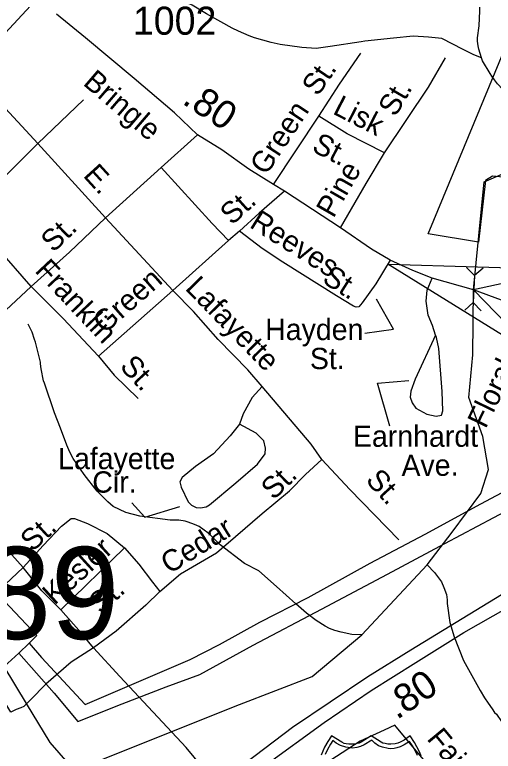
# Model space of a CAD drawing. Extents: x 1473865 to 1648260, y 639067 to 773536.
# Drawn here: x 1566859 to 1568993, y 698529 to 701811 of the extents above; entities that cross this region are included whole.
import ezdxf

# ---------------------------------------------------------------- set-up
doc = ezdxf.new("R2010")
doc.units = 0
for name, color, linetype in [('Exist Boundary Political City Limit New', 7, 'Continuous'), ('Exist Hydrographic Creek Single Shore', 7, 'Continuous'), ('Exist Hydrographic Misc Water Feature', 7, 'Continuous'), ('Exist Road Non-System Type 51', 7, 'Continuous'), ('Exist Road Non-System Type 51 Label', 7, 'Continuous'), ('Exist Road Primary Interstate Divided Center Attributed', 7, 'Continuous'), ('Exist Road Primary Interstate Mileage Hundredths English Label', 7, 'Continuous'), ('Exist Road Primary Interstate Shield CELL', 7, 'Continuous'), ('Exist Road Secondary Mileage Hundredths English Label', 7, 'Continuous'), ('Exist Road Secondary Structure Culvert Attributed CELL', 7, 'Continuous'), ('Exist Road Secondary Structure Culvert CELL', 7, 'Continuous'), ('Exist Road Secondary Structure Culvert Number Label', 7, 'Continuous'), ('Exist Road Secondary Type 51 Attributed', 7, 'Continuous'), ('Exist Road Secondary Type 51 Label', 7, 'Continuous'), ('Exist Road Secondary Type 51 Number Label', 7, 'Continuous'), ('Exist Utilities Electrical Transmission Line', 7, 'Continuous'), ('Map Preparation Boundary City Limit Buffer Line', 7, 'Continuous')]:
    doc.layers.add(name, color=color, linetype=linetype)

msp = doc.modelspace()

# ---------------------------------------------------------------- linework, layer by layer
at = {"layer": 'Exist Boundary Political City Limit New'}
msp.add_lwpolyline([(1569619, 700517.9), (1569845.4, 700862.1), (1569727.1, 700921.5), (1569531.8, 700876.3), (1569350.6, 700867.8), (1569238.8, 700917.9), (1569051.1, 701085.6), (1568989.2, 701091.5), (1568958.6, 701072.2), (1568926.9, 700798.3), (1568703.2, 700835.6), (1569113.1, 701823.8), (1569573.9, 701825.9), (1570018.5, 701794.5), (1570307.5, 701789.5), (1570591.6, 701764.6), (1570847.6, 701754.1), (1570854.9, 701919.1), (1570876.4, 702371.2), (1570907.6, 702609.8)], dxfattribs=at)
at = {"layer": 'Exist Hydrographic Creek Single Shore'}
msp.add_lwpolyline([(1567157.9, 698456.5), (1567861.9, 698737.7), (1568185.7, 698861.5), (1568407.1, 699048.5), (1568697.8, 699360.2), (1568809.9, 699505.7), (1568936.9, 699677), (1568971.9, 699784.7), (1568946.5, 699932.1), (1568883.4, 700105.7), (1568901.8, 700295.1), (1568905.2, 700585), (1568951.7, 701067.1), (1569038.5, 701103.9), (1569101.5, 701098.6), (1569231.9, 701034.9), (1569340.7, 700935.5), (1569395.9, 700893.5), (1569508.9, 700859.3), (1569700.8, 700922.4), (1570092, 701027.6), (1570358, 701099.2)], dxfattribs=at)
at = {"layer": 'Exist Hydrographic Misc Water Feature'}
for points in [[(1568940.1, 701618.6), (1568906.5, 701632.4), (1568859, 701656.3), (1568764, 701705), (1568704, 701712), (1568636, 701715.8), (1568548, 701706.9), (1568419.5, 701693.9), (1568403.5, 701690.9), (1568265, 701670), (1568203.1, 701660.5), (1568138.7, 701665.9), (1568042.9, 701678.5), (1568003.1, 701687.6), (1567927.5, 701708.8), (1567903.8, 701717.4), (1567856.2, 701738.1), (1567828.4, 701751), (1567713.8, 701814.8), (1567651, 701853.9), (1567498, 701926.7), (1567438.7, 701951.7), (1567299.8, 702007), (1567266, 702019.2)], [(1568940.1, 701618.6), (1568928.9, 701657.4), (1568925.5, 701673), (1568921.8, 701693.6), (1568922.2, 701708.4), (1568929.3, 701761.6), (1568936.1, 701896.8)], [(1569231.9, 701034.9), (1569283.8, 701225.1), (1569284.4, 701257.1), (1569279.8, 701309.7), (1569245.2, 701390), (1569169.1, 701426), (1569114.3, 701437), (1569070.5, 701451.8), (1569064.6, 701456), (1569035.2, 701477.9), (1569011.6, 701503.1), (1568998.1, 701521.4), (1568986.5, 701538), (1568978.7, 701549.7), (1568944.7, 701606.2), (1568940.1, 701618.6)], [(1568407.1, 699048.5), (1568362, 699049.4), (1568314.3, 699059.4), (1568286.4, 699067.4), (1568262.5, 699076), (1568242.6, 699086.3), (1568203.2, 699111.7), (1568160, 699144.6), (1568136.3, 699164.8), (1568112.9, 699185.7), (1568026.5, 699263.8), (1567948, 699333.5), (1567883.6, 699365.2), (1567774.5, 699449.4), (1567743.1, 699482.1), (1567719.6, 699502.3), (1567703.8, 699514.9), (1567682.1, 699530.1), (1567660.4, 699539.5), (1567632.5, 699549.9), (1567618.7, 699554.4), (1567590.8, 699558.2), (1567568.6, 699558.7), (1567552.6, 699559), (1567417, 699576.4), (1567354.4, 699592.5), (1567297.9, 699619.9), (1567274.3, 699640.1), (1567227.4, 699688.6), (1567168.9, 699762), (1567120.4, 699833.6), (1567105, 699861.8), (1567091.7, 699892.4), (1567062.7, 699968.5), (1567037.1, 700037.1), (1566991.6, 700169.4), (1566987.9, 700180.1), (1566977.2, 700233.6), (1566973.5, 700255.1), (1566973.6, 700263.3), (1566951.6, 700351.5), (1566947.9, 700363.9), (1566936.5, 700396.1), (1566919.3, 700431.8)], [(1568697.8, 699360.2), (1568730.3, 699325.1), (1568761.4, 699283.4), (1568772.8, 699259.4), (1568784.3, 699227.1), (1568787.7, 699203.3), (1568787.4, 699186.9), (1568799.4, 699102.9), (1568817.8, 699038.5), (1568859.7, 698933.5), (1568934.8, 698799.9), (1568954.3, 698767.5), (1568969.5, 698742.6), (1568987.1, 698717.6), (1568998.7, 698701.7), (1569006.8, 698694.2), (1569030, 698661.7), (1569066.6, 698604.3), (1569137.8, 698470.8)]]:
    msp.add_lwpolyline(points, dxfattribs=at)
at = {"layer": 'Exist Road Non-System Type 51'}
for p, q in [((1566652.5, 701571.6), (1566962.3, 701237.5)), ((1566962.3, 701237.5), (1567166.1, 701431.7)), ((1568013.3, 701055.4), (1568215.2, 701359.7)), ((1567512.6, 701131), (1567673.4, 701276)), ((1566962.3, 701237.5), (1567264.1, 700905.7)), ((1567512.6, 701131), (1567264.1, 700905.7)), ((1567264.1, 700905.7), (1567564.1, 700581.9)), ((1567861.4, 700846.4), (1567812.6, 700805.2)), ((1567812.6, 700805.2), (1567564.1, 700581.9)), ((1567564.1, 700581.9), (1567232.5, 700290.2)), ((1567065.1, 699159), (1567348.3, 699435.8))]:
    msp.add_line(p, q, dxfattribs=at)
for points in [[(1566948.3, 701872.1), (1566797.2, 701708.9), (1566652.5, 701571.6)], [(1568215.2, 701359.7), (1568307.9, 701501.9), (1568402.5, 701640.2)], [(1568508.2, 701196.1), (1568703.8, 701488.5), (1568780.3, 701619)], [(1568508.2, 701196.1), (1568341.9, 701281.3), (1568215.2, 701359.7)], [(1566634.2, 700923.8), (1566815.5, 701090.4), (1566962.3, 701237.5)], [(1568311.8, 700861.7), (1568425.6, 701059.5), (1568508.2, 701196.1)], [(1567812.6, 700805.2), (1567739.9, 700880.7), (1567512.6, 701131)], [(1568062.7, 701024.4), (1567948.9, 700926.7), (1567861.4, 700846.4)], [(1566932.2, 700600), (1566781.4, 700773), (1566634.2, 700923.8)], [(1567264.1, 700905.7), (1567103.2, 700752.9), (1566932.2, 700600)], [(1568533.1, 700717.3), (1568469.2, 700612.6), (1568407.7, 700527.8), (1568393.3, 700510.1), (1568381, 700508.1), (1568369.3, 700512.6), (1568294.2, 700557.9), (1568054.7, 700708.6), (1567961.9, 700770.3), (1567861.4, 700846.4)], [(1568735.5, 700383.8), (1568721.7, 700425.8), (1568702.7, 700472.2), (1568693.9, 700534.2), (1568698.7, 700584.1), (1568719.8, 700637.7)], [(1566932.2, 700600), (1566773.4, 700453), (1566606.5, 700304.1)], [(1567232.5, 700290.2), (1567075.6, 700457.3), (1566932.2, 700600)], [(1567963, 700154.2), (1567897.8, 700229.3), (1567766.2, 700364.1), (1567656.5, 700488.1), (1567564.1, 700581.9)], [(1568735.5, 700383.8), (1568645.1, 700186.7), (1568624.8, 700134.3), (1568622.1, 700107.6), (1568630.9, 700081.4), (1568648.2, 700058.3), (1568696, 700030.8), (1568738, 700022.1), (1568762.1, 700026.5), (1568768.4, 700046.7), (1568764.2, 700132.8)], [(1568764.2, 700132.8), (1568749.9, 700323.2), (1568738.9, 700373.4), (1568735.5, 700383.8)], [(1567232.5, 700290.2), (1567303, 700204.8), (1567410, 700101.2)], [(1567963, 700154.2), (1567917.1, 700105.4), (1567877.6, 700032.2), (1567860.8, 699986.3)], [(1568228.8, 699829.5), (1568180.7, 699897.2), (1567963, 700154.2)], [(1567860.8, 699986.3), (1567819.7, 699935.1), (1567746, 699854.5), (1567665.1, 699798.1), (1567606, 699749.1), (1567595.6, 699729.3), (1567601.2, 699705.2), (1567632.1, 699640.7), (1567647.4, 699626.2), (1567667.6, 699616), (1567687.5, 699613.6), (1567712.5, 699618.5), (1567727.8, 699626.8), (1567845.7, 699724.7), (1567941.4, 699808.8), (1567976.1, 699854.1), (1567976.7, 699880.1), (1567969.3, 699912.3), (1567936, 699946.9), (1567860.8, 699986.3)], [(1567506.8, 699240.6), (1567597.9, 699320), (1567758.7, 699413.3), (1567842.9, 699485.5), (1567962.7, 699588.8), (1568084, 699690), (1568155.5, 699762.6), (1568228.8, 699829.5)], [(1568228.8, 699829.5), (1568353.6, 699695.6), (1568571.5, 699471.4)], [(1566896.9, 699347.9), (1566743.6, 699517.3), (1566592.6, 699676.2)], [(1566896.9, 699347.9), (1566986.8, 699446), (1567067.9, 699531.7), (1567111.2, 699566.1), (1567125.6, 699566.7), (1567183.7, 699543.7), (1567271.6, 699499), (1567348.3, 699435.8)], [(1567348.3, 699435.8), (1567413.2, 699362.5), (1567473.1, 699282.4), (1567506.8, 699240.6)], [(1566566.2, 699040.9), (1566734.3, 699196.6), (1566896.9, 699347.9)], [(1567065.1, 699159), (1566980.8, 699243.3), (1566896.9, 699347.9)], [(1567506.8, 699240.6), (1567443.7, 699179.8), (1567311.5, 699064.2), (1567210.9, 698989.7)], [(1567210.9, 698989.7), (1567155.3, 699057.2), (1567065.1, 699159)], [(1567210.9, 698989.7), (1567110.2, 698926.5), (1566997.4, 698828.7), (1566929.8, 698758), (1566899.7, 698727.9), (1566886.2, 698721.9), (1566865.1, 698714.4), (1566842.6, 698703.9), (1566805, 698765.6), (1566747.2, 698852.9), (1566680.7, 698940.3), (1566566.2, 699040.9)], [(1567795.6, 698331.8), (1567659.3, 698502), (1567623.8, 698546.2), (1567328.1, 698861.8), (1567210.9, 698989.7)], [(1568915.3, 697491.3), (1568949.1, 697515.5), (1568963.5, 697551.7), (1568963.5, 697657.9), (1568949.1, 697795.6), (1568905.6, 698012.9), (1568874.3, 698173.5), (1568862.8, 698239), (1568822.4, 698319.9), (1568754.3, 698406.5), (1568633.6, 698548.1), (1568553.9, 698644.7), (1568505.7, 698622.9), (1568399.5, 698574.6), (1568268.6, 698489.4), (1568007, 698348), (1567912.5, 698284.9)]]:
    msp.add_lwpolyline(points, dxfattribs=at)
at = {"layer": 'Exist Road Non-System Type 51 Label'}
for points in [[(1568420.4, 700392.3), (1568548.2, 700409.7), (1568472.7, 700543.4)], [(1568532.3, 699978.3), (1568476.3, 700169.8), (1568616.3, 700181.5)], [(1567380.8, 699636.8), (1567438.9, 699572.9), (1567595.7, 699619.4)]]:
    msp.add_lwpolyline(points, dxfattribs=at)
at = {"layer": 'Exist Road Primary Interstate Divided Center Attributed'}
for points in [[(1569977.3, 699716.8), (1569818.1, 699630.9), (1569762.8, 699601.6), (1569149.4, 699287.1), (1569029.4, 699225.6), (1568624.5, 698979.2), (1568434.2, 698860.8), (1568097.8, 698635.1), (1567931.2, 698508.2), (1567757, 698380), (1567512.5, 698200)], [(1567387.8, 698023), (1567528.1, 698137.8), (1567739.1, 698289.8), (1567972.5, 698463.4), (1568238.1, 698656.5), (1568449, 698800.5), (1568647.6, 698924.8), (1568862.2, 699058.7), (1569058.3, 699169), (1569270.5, 699282.6), (1569292.7, 699294.5), (1569851.6, 699578.4), (1570024.9, 699665.7)]]:
    msp.add_lwpolyline(points, dxfattribs=at)
at = {"layer": 'Exist Road Primary Interstate Shield CELL'}
for points in [[(1568671.5, 698508.3), (1568662.5, 698530), (1568641.7, 698568.4), (1568622.9, 698598), (1568595.7, 698578.9), (1568577.9, 698569.4), (1568567.1, 698564.5), (1568555.9, 698562.4), (1568535.4, 698559.9), (1568522.6, 698560.5), (1568510.6, 698563.2), (1568500.5, 698565.4), (1568492.2, 698569.4), (1568448, 698598), (1568403.7, 698569.4), (1568394.5, 698565.2), (1568384.9, 698563.2), (1568375.8, 698560.6), (1568360.7, 698559.9), (1568349.1, 698560.3), (1568337.2, 698562.4), (1568327.8, 698564.3), (1568317.3, 698569.4), (1568272.2, 698598), (1568254.5, 698572.3), (1568240, 698546.9), (1568224.7, 698511)], [(1568654.9, 698510), (1568644.2, 698532.5), (1568632.9, 698553), (1568619.2, 698573), (1568595, 698557.7), (1568577.4, 698549.4), (1568563.2, 698544.5), (1568551.2, 698541.8), (1568532.6, 698540.3), (1568524.3, 698540.8), (1568498.4, 698546.7), (1568480.8, 698553.9), (1568464.1, 698565), (1568450.6, 698577.7), (1568416.4, 698557), (1568401.2, 698550.4), (1568383.8, 698545.9), (1568364.7, 698543.5), (1568335.3, 698546.7), (1568312.2, 698554.6), (1568292.3, 698565), (1568277.6, 698577.3), (1568266.6, 698560.4), (1568253.9, 698537.5), (1568243.8, 698513.8)]]:
    msp.add_lwpolyline(points, dxfattribs=at)
at = {"layer": 'Exist Road Secondary Structure Culvert Attributed CELL'}
msp.add_lwpolyline([(1569202.5, 700279.3), (1568522.2, 700700.3), (1569321.8, 700675.9), (1568905.2, 700585)], close=True, dxfattribs=at)
at = {"layer": 'Exist Road Secondary Structure Culvert CELL'}
for p, q in [((1568873.8, 700685.5), (1568909.1, 700649)), ((1568947.5, 700682.2), (1568909.1, 700649)), ((1568909.1, 700649), (1568903.7, 700528.2)), ((1568865.4, 700494.9), (1568903.7, 700528.2)), ((1568939, 700491.7), (1568903.7, 700528.2))]:
    msp.add_line(p, q, dxfattribs=at)
at = {"layer": 'Exist Road Secondary Type 51 Attributed'}
msp.add_lwpolyline([(1569926.3, 699777.2), (1569769.9, 699987.7), (1569700.3, 700089.9), (1569623.7, 700180.4), (1569557.6, 700243.1), (1569242.1, 700433.7), (1569125.5, 700504.1), (1568905.2, 700585), (1568719.8, 700637.7), (1568634.5, 700671.5), (1568533.1, 700717.3), (1568450.1, 700767), (1568311.8, 700861.7), (1568062.7, 701024.4), (1568013.3, 701055.4), (1567902.7, 701123.7), (1567782.1, 701210), (1567673.4, 701276), (1567571.2, 701373.9), (1567392, 701527.4), (1567175.3, 701707.7), (1567045.2, 701814.2)], dxfattribs=at)
at = {"layer": 'Exist Utilities Electrical Transmission Line'}
for p, q in [((1566923.5, 699011.2), (1566876.9, 698965.9)), ((1566876.9, 698965.9), (1566811.9, 698906.8))]:
    msp.add_line(p, q, dxfattribs=at)
for points in [[(1566876.9, 698965.9), (1567034.4, 698787.5), (1567140.5, 698661.9), (1567337.8, 698740.9), (1567535, 698816), (1567684, 698871.8), (1567922, 699002.3), (1568226.6, 699161.8), (1568520.8, 699317.5), (1568777, 699455.6), (1569067.4, 699609.4), (1569384.3, 699782.7), (1569614, 699905.3), (1569870.6, 700063.4), (1570177.6, 700254.9), (1570399.8, 700397.7), (1570545, 700483.6), (1570771.5, 700640.1), (1571109, 700867.2), (1571476.7, 701111.7), (1571840.6, 701364.4), (1572194.2, 701605.2), (1572349.9, 701704.9), (1572685.6, 701949.9)], [(1566923.5, 699011.2), (1566978.6, 698946.5), (1567173.7, 698737.4), (1567443.5, 698853.4), (1567641, 698938.5), (1567772, 699004.5), (1567951.4, 699103.9), (1568167.2, 699214.8), (1568443.6, 699366.7), (1568689.5, 699497), (1568937.8, 699631.2), (1569238.2, 699792.8), (1569567, 699974.1), (1569833.7, 700148), (1570118.3, 700313.9), (1570496.1, 700560.2), (1570653.7, 700663.9), (1570928.7, 700855.8), (1571286.2, 701092.5), (1571609.5, 701305.9), (1571779.2, 701417.3), (1572066.2, 701607), (1572290.7, 701761.7), (1572533.2, 701930.1)], [(1566560.5, 699088.6), (1566456.3, 699212.2), (1566644.7, 699375.4), (1566958, 699044.7), (1566923.5, 699011.2)], [(1571165.5, 693370.3), (1570853, 693759.2), (1570603.9, 694095), (1570261.9, 694532.2), (1570022.6, 694858), (1569786.9, 695165.5), (1569483.1, 695596), (1569220.7, 695988.1), (1568969.5, 696332), (1568863.8, 696489.6), (1568653, 696718.8), (1568377.4, 697031.1), (1568139.4, 697306.6), (1567885.3, 697582.5), (1567761.4, 697728.5), (1567639.3, 697866.2), (1567505.3, 698020.4), (1567357.9, 698192.4), (1567166.8, 698395.4), (1567017.2, 698567.7), (1566911.6, 698741.3), (1566811.9, 698906.8)]]:
    msp.add_lwpolyline(points, dxfattribs=at)
at = {"layer": 'Map Preparation Boundary City Limit Buffer Line'}
msp.add_lwpolyline([(1569619, 700517.9), (1569845.4, 700862.1), (1569727.1, 700921.5), (1569531.8, 700876.3), (1569350.6, 700867.8), (1569238.8, 700917.9), (1569051.1, 701085.6), (1568989.2, 701091.5), (1568958.6, 701072.2), (1568926.9, 700798.3), (1568703.2, 700835.6), (1569113.1, 701823.8), (1569573.9, 701825.9), (1570018.5, 701794.5), (1570307.5, 701789.5), (1570591.6, 701764.6), (1570847.6, 701754.1), (1570854.9, 701919.1), (1570876.4, 702371.2), (1570907.6, 702609.8)], dxfattribs=at)

# ---------------------------------------------------------------- texts
at = {"layer": 'Exist Road Non-System Type 51 Label'}
for s, rotation, p in [('St.', 55.626, (1568210.9, 701444.3)), ('St.', 59.6321, (1568556.2, 701352.2)), ('Lisk', 332.8799, (1568272.4, 701372.1)), ('Green', 56.4406, (1567980.4, 701091.8)), ('St.', 332.8799, (1568178.7, 701205.7)), ('E.', 312.2872, (1567160.6, 701092.6)), ('Pine', 60.0755, (1568280.2, 700901.3)), ('St.', 41.9489, (1567827.6, 700870.2)), ('Reeves', 327.8148, (1567901.4, 700866.7)), ('St.', 43.9094, (1567031.6, 700748.2)), ('Franklin', 313.2047, (1566945.2, 700668)), ('St.', 327.8148, (1568225.2, 700620.7)), ('Green', 41.3272, (1567259.7, 700386.4)), ('Lafayette', 314.3145, (1567615.3, 700589.1)), ('St.', 312.9367, (1567323.6, 700240.7)), ('Floral', 64.065, (1568958.5, 699963)), ('Earnhardt', 0.0153, (1568367.1, 699885.7)), ('Ave.', 0.4661, (1568583.7, 699755)), ('St.', 44.5511, (1568014, 699645.2)), ('St.', 312.4218, (1568419.8, 699734.3)), ('St.', 42.4474, (1566938.1, 699414.6)), ('Cedar', 31.9125, (1567548.3, 699316.4)), ('Kesler', 42.4474, (1567036.6, 699177.2)), ('St.', 42.4474, (1567243.4, 699136.4)), ('Fair', 309.6175, (1568693, 698583.2))]:
    msp.add_text(s, height=95, rotation=rotation, dxfattribs=at).set_placement(p)
for s, p in [('Hayden', (1567975.8, 700361.4)), ('St.', (1568175.2, 700231.9)), ('Lafayette', (1567052.9, 699786.1)), ('Cir.', (1567205.2, 699681.5))]:
    msp.add_text(s, height=95, dxfattribs=at).set_placement(p)
at = {"layer": 'Exist Road Primary Interstate Mileage Hundredths English Label'}
msp.add_text('.80', height=125, rotation=33.8664, dxfattribs=at).set_placement((1568563.1, 698667.5))
at = {"layer": 'Exist Road Secondary Mileage Hundredths English Label'}
msp.add_text('.80', height=125, rotation=326.8401, dxfattribs=at).set_placement((1567601.2, 701417.7))
at = {"layer": 'Exist Road Secondary Structure Culvert Number Label'}
msp.add_text('C389', height=410.1, dxfattribs=at).set_placement((1566014.8, 699029.3))
at = {"layer": 'Exist Road Secondary Type 51 Label'}
msp.add_text('Bringle', height=95, rotation=319.415, dxfattribs=at).set_placement((1567159.5, 701501.7))
at = {"layer": 'Exist Road Secondary Type 51 Number Label'}
msp.add_text('1002', height=125, dxfattribs=at).set_placement((1567386.3, 701722.3))

doc.saveas('drawing.dxf')
